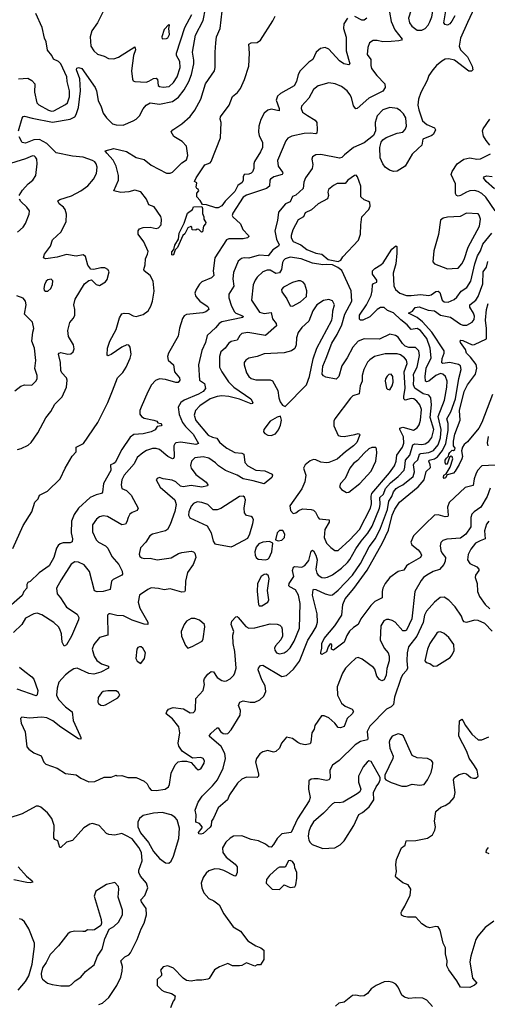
# Model space of a CAD drawing. Extents: x 1468344 to 1613994, y 525695 to 643861.
# Tile 382 of 427: x 1583466 to 1587443, y 592104 to 600481. Entities that reach past the tile are written whole.
import ezdxf

# ---------------------------------------------------------------- set-up
doc = ezdxf.new("R2010")
doc.units = 0

msp = doc.modelspace()

# ---------------------------------------------------------------- linework, layer by layer
at = {"layer": '0CON10XD'}
for points in [[(1586845, 600390.9), (1586885, 600392.1), (1586915, 600406.7), (1586940.5, 600435), (1586955, 600462), (1586970.4, 600505), (1586987.3, 600605), (1586984.3, 600654.3), (1586975, 600676.7), (1586955, 600698.8), (1586905, 600720), (1586875, 600700), (1586855, 600669.2), (1586795.6, 600565), (1586773.6, 600495), (1586780, 600455), (1586800.6, 600425), (1586845, 600390.9)], [(1584218, 600635), (1584127.1, 600455), (1584079.4, 600385), (1584065.6, 600335), (1584071.9, 600255), (1584095.8, 600215), (1584127.8, 600187.8), (1584185, 600172), (1584220.8, 600150.8), (1584265, 600148.5), (1584305, 600161.4), (1584445, 600250), (1584450, 600225), (1584432.7, 600175), (1584415.4, 600045), (1584424.3, 599975.7), (1584432, 599962), (1584446.2, 599956.2), (1584540.6, 599950.6), (1584565, 599957.1), (1584605, 599980.8), (1584625, 599983.5), (1584636.7, 599975), (1584642.4, 599922.4), (1584655, 599912.5), (1584685, 599906.4), (1584736.3, 599913.6), (1584775, 599945.5), (1584805.8, 599995), (1584830.3, 600075), (1584826.5, 600125), (1584798.2, 600175), (1584798.2, 600195), (1584870.8, 600415), (1584930.8, 600525)], [(1587166.2, 600515), (1587142.1, 600467.9), (1587124.3, 600445), (1587105, 600433.9), (1587085, 600440.4), (1587072.9, 600455), (1587101.6, 600625)], [(1586610.9, 600545), (1586625.4, 600465), (1586655.7, 600395.7), (1586718, 600315), (1586712.7, 600307.3), (1586689.3, 600300.7), (1586625, 600296.4), (1586555, 600291.2), (1586505, 600304.4), (1586472.5, 600305), (1586440.8, 600285), (1586425.6, 600245), (1586421.1, 600185), (1586452.9, 600142.9), (1586452.2, 600092.2), (1586458.5, 600065), (1586504.4, 600005), (1586571.9, 599935), (1586572.9, 599905), (1586555, 599871.5), (1586436, 599814), (1586335, 599726.2), (1586325, 599723.8), (1586305, 599746.7), (1586288, 599818), (1586274.5, 599844.5), (1586252, 599875), (1586202.8, 599912.8), (1586147.5, 599935), (1586095, 599942.9), (1586005, 599917.5), (1585965, 599886), (1585925, 599812.5), (1585862.5, 599745), (1585859.2, 599725), (1585870, 599695), (1585914.5, 599664.5), (1585978, 599625), (1585994.2, 599605), (1585997.1, 599542.9), (1585992.5, 599515), (1585985, 599509.4), (1585935, 599516), (1585885, 599511.8), (1585779.4, 599490.6), (1585745.8, 599474.2), (1585729.2, 599450.8), (1585658.3, 599281.7), (1585665, 599235.8), (1585701.4, 599185), (1585704.2, 599175), (1585698, 599165), (1585627.3, 599142.7), (1585598.1, 599125), (1585591.8, 599115), (1585589.2, 599065), (1585565, 599045.7), (1585395, 598987.7), (1585367.7, 598972.3), (1585277.3, 598835), (1585272.8, 598815), (1585278.1, 598805), (1585342.3, 598745), (1585364.4, 598695), (1585411.9, 598645), (1585415.8, 598635), (1585404.5, 598625.5), (1585365, 598615.4), (1585245, 598617.5), (1585225, 598606.9), (1585126.5, 598455), (1585111.1, 598345), (1585117.1, 598305), (1585095.8, 598285), (1585015, 598249.6), (1584995, 598230), (1584966.2, 598185), (1584956.4, 598155), (1584962.5, 598125), (1584996.9, 598085), (1585060, 598045), (1585070, 598035), (1585073.8, 598015), (1585048.8, 597995), (1585023.9, 597986.1), (1584885, 597972.9), (1584865, 597960.5), (1584850.4, 597939.6), (1584824.1, 597855.9), (1584812.1, 597787.9), (1584732.5, 597645), (1584723.1, 597615), (1584728.1, 597585), (1584773.1, 597545), (1584782.7, 597485), (1584810, 597450), (1584824.2, 597435), (1584828.6, 597415), (1584814.4, 597395.6), (1584795, 597394.6), (1584705, 597418.8), (1584655, 597424.7), (1584619.5, 597410.5), (1584586.8, 597373.2), (1584554.3, 597315.7), (1584497.9, 597185), (1584487.8, 597155), (1584488.5, 597125), (1584501.1, 597105), (1584525, 597090), (1584607.5, 597075), (1584632.5, 597065), (1584641.7, 597051.7), (1584666.2, 597045), (1584673.3, 597035), (1584670, 597025), (1584635, 597020), (1584617, 596993), (1584585, 596975.7), (1584515, 596957.5), (1584435, 596952.5), (1584405, 596930.4), (1584333.7, 596825), (1584277.2, 596715), (1584265, 596703.8), (1584238, 596695), (1584241.9, 596645), (1584178.7, 596535), (1584168.6, 596461.4), (1584161.2, 596448.8), (1584115, 596439.4), (1584065, 596416.2), (1583965.4, 596325), (1583928, 596272), (1583906.2, 596215), (1583902.9, 596115), (1583916, 596065), (1583910.5, 596039.5), (1583895, 596030), (1583835, 596031.4), (1583808.7, 596021.3), (1583793, 596007), (1583779.5, 595985), (1583756.4, 595905), (1583715, 595834.2), (1583632.5, 595775), (1583555, 595702.5), (1583535, 595692.5), (1583526.7, 595675), (1583526.2, 595645), (1583500, 595615), (1583487, 595583), (1583325, 595440)], [(1583407.6, 595982.4), (1583495, 596177.1), (1583568.5, 596295), (1583594.3, 596375.7), (1583622, 596405), (1583633.3, 596435), (1583701.5, 596468.5), (1583809.6, 596575), (1583853.4, 596666.6), (1583912.1, 596767.9), (1583945.9, 596804.1), (1583944.7, 596845.3), (1584007.7, 596875), (1584128.9, 597055), (1584215, 597223.1), (1584255.2, 597324.8), (1584297.5, 597435), (1584341.7, 597478.3), (1584371.5, 597525), (1584405, 597600), (1584413.8, 597635), (1584405, 597696.2), (1584392.5, 597712.5), (1584375.5, 597715.5), (1584334.1, 597695.9), (1584245, 597631.2), (1584215, 597622.5), (1584210, 597630), (1584212.8, 597687.2), (1584233.4, 597746.6), (1584285.3, 597844.7), (1584315, 597943.8), (1584335, 597977.1), (1584355, 597982.9), (1584395, 597981.2), (1584430.9, 597960.9), (1584455, 597955.6), (1584515, 597971.8), (1584557.7, 598005), (1584581.3, 598045), (1584595, 598086.2), (1584608.3, 598171.7), (1584600.3, 598255), (1584575.5, 598305), (1584524.5, 598344.5), (1584520.8, 598355), (1584531.4, 598395), (1584534.5, 598445.5), (1584553.8, 598485), (1584557.7, 598507.7), (1584522.4, 598592.4), (1584472.5, 598655), (1584473.3, 598685), (1584485, 598702), (1584515, 598714), (1584575, 598715.7), (1584625, 598704.4), (1584645, 598710), (1584667.5, 598735), (1584672.9, 598785), (1584665.5, 598805.5), (1584608.7, 598888.7), (1584564.5, 598904.5), (1584545.4, 598955), (1584495, 599017.3), (1584445, 599029.5), (1584395, 599015.6), (1584325, 599010), (1584267.5, 599025), (1584305.4, 599114.6), (1584305.6, 599154.4), (1584286.9, 599235), (1584260.8, 599285), (1584206, 599345), (1584193.9, 599366.1), (1584265, 599383.8), (1584375, 599359.4), (1584455, 599309.4), (1584525, 599291.9), (1584583.3, 599243.3), (1584715, 599174.6), (1584745, 599175.5), (1584764.2, 599185), (1584845.7, 599264.3), (1584885, 599290), (1584894.3, 599325), (1584884.3, 599405), (1584848.6, 599445), (1584777.9, 599487.9), (1584754.4, 599525.6), (1584767.2, 599542.8), (1584845, 599594.4), (1584915, 599656.7), (1584955, 599711.4), (1585006.5, 599805), (1585046.1, 599933.9), (1585123.7, 600046.3), (1585129.5, 600075), (1585126.9, 600205), (1585132.9, 600285), (1585139.4, 600335), (1585170, 600405), (1585187.5, 600552.5)], [(1587333.9, 600585), (1587275, 600456), (1587214.6, 600325), (1587204, 600255), (1587215, 600223.3), (1587275, 600164), (1587313.1, 600085), (1587320, 600055), (1587307.3, 600042.7), (1587285, 600044.2), (1587165.2, 600135.2), (1587115, 600149.2), (1587085, 600144.6), (1587055, 600129.2), (1587009.7, 600090.3), (1586980.8, 600055), (1586946.8, 600005), (1586932.5, 599965), (1586878.1, 599861.9), (1586859.1, 599805), (1586853.2, 599755), (1586859.2, 599715), (1586891.7, 599621.7), (1586928, 599588), (1586995, 599560), (1587003.3, 599545), (1586985, 599506.7), (1586971.2, 599495), (1586895.8, 599464.2), (1586885.6, 599414.4), (1586855, 599385.7), (1586802.8, 599337.2), (1586745, 599236), (1586675, 599192.9), (1586645, 599189.4), (1586609.7, 599199.7), (1586575, 599227.5), (1586554.1, 599254.1), (1586532.7, 599305), (1586527.6, 599392.4), (1586540, 599440), (1586555, 599458.8), (1586582.4, 599477.6), (1586675, 599515.4), (1586725.5, 599524.5), (1586745, 599546.2), (1586756.1, 599575), (1586748.8, 599645), (1586729.5, 599679.5), (1586705, 599705.4), (1586675, 599725.3), (1586615, 599734.5), (1586554.7, 599715.3), (1586507.3, 599662.7), (1586490.4, 599605), (1586491.1, 599535), (1586474.5, 599495.5), (1586396.2, 599433.8), (1586304, 599395), (1586229.6, 599330.4), (1586205, 599309.5), (1586185, 599302.1), (1586026.5, 599333.5), (1585985, 599330.8), (1585956.2, 599315), (1585949.2, 599295), (1585959.3, 599249.3), (1585954.5, 599215), (1585895.3, 599134.7), (1585882.7, 599097.3), (1585875.3, 599044.7), (1585815, 598988.9), (1585784.6, 598975.4), (1585765, 598931.9), (1585726.4, 598913.6), (1585666.8, 598843.2), (1585657.4, 598772.6), (1585634.3, 598685), (1585649.6, 598615), (1585672.5, 598565), (1585668, 598555), (1585617.8, 598522.3), (1585578.2, 598471.8), (1585503.5, 598476.5), (1585415, 598452.5), (1585375, 598455.6), (1585350.8, 598449.2), (1585324.6, 598425.4), (1585285, 598330.8), (1585277.1, 598275), (1585286.9, 598215), (1585245.6, 598145), (1585243.1, 598115), (1585266.1, 598045), (1585291.3, 597995), (1585305, 597983.1), (1585356, 597965), (1585365.7, 597955), (1585363.9, 597946.1), (1585185, 597910.4), (1585163.4, 597896.6), (1585131.5, 597858.5), (1585061.4, 597795), (1585047.3, 597735), (1585013.9, 597666.1), (1584985.5, 597544.5), (1584995.5, 597415.5), (1585036.2, 597386.2), (1585045, 597344.4), (1585025, 597317.8), (1584987.7, 597295), (1584865.3, 597244.7), (1584836.9, 597223.1), (1584814.4, 597185), (1584822.4, 597122.4), (1584849.5, 597055), (1584875, 597019.4), (1584939.7, 596955), (1584986, 596875), (1584965, 596867.3), (1584835, 596887.1), (1584795, 596880), (1584785, 596872.5), (1584777.9, 596855), (1584778.2, 596761.8), (1584775, 596748.8), (1584765.6, 596744.4), (1584725, 596766.1), (1584655, 596824), (1584625, 596834.1), (1584595, 596831.6), (1584545.3, 596814.7), (1584513.5, 596796.5), (1584465, 596755.8), (1584438.6, 596701.4), (1584354.4, 596605), (1584335.7, 596565), (1584328.1, 596525), (1584335, 596491.2), (1584375, 596474.3), (1584412.5, 596435), (1584474.5, 596325), (1584465.9, 596304.1), (1584421.5, 596288.5), (1584402.2, 596275), (1584387.1, 596247.1), (1584378, 596208), (1584365, 596190), (1584334.6, 596184.6), (1584211.2, 596255), (1584175, 596260.5), (1584145, 596250.6), (1584118.9, 596231.1), (1584085, 596182.5), (1584084.4, 596125), (1584116.1, 596056.1), (1584135, 596035.6), (1584195, 596005.7), (1584215, 595986), (1584248.8, 595915), (1584309.4, 595845), (1584337.9, 595787.9), (1584340.8, 595765), (1584334, 595755), (1584261.7, 595718.3), (1584247.5, 595705), (1584235, 595633.8), (1584175, 595615.6), (1584125, 595613.5), (1584101.8, 595621.8), (1584059.6, 595785), (1584015, 595842.2), (1583965, 595865.5), (1583935, 595867.8), (1583902.4, 595847.6), (1583816.9, 595715), (1583780, 595645), (1583785, 595596.7), (1583813.6, 595563.6), (1583865, 595484.2), (1583955, 595423.8), (1583969.2, 595395), (1583966, 595375), (1583905, 595236.2), (1583865, 595162.5), (1583845, 595150), (1583827.1, 595185), (1583821.2, 595255), (1583807.9, 595295), (1583795.2, 595315.2), (1583755, 595353.6), (1583655, 595417.5), (1583615, 595430.6), (1583585, 595427.5), (1583515, 595390), (1583484.3, 595335), (1583412.1, 595267.9)], [(1583455, 599979.2), (1583535, 599984.6), (1583570, 599965), (1583595.5, 599935), (1583591.1, 599865), (1583611.5, 599775), (1583627.4, 599757.4), (1583710.6, 599710.6), (1583735, 599703.5), (1583755, 599705.3), (1583855, 599758.9), (1583872.5, 599775), (1583889.6, 599825), (1583889.6, 599875), (1583869.6, 599955), (1583866.2, 599995), (1583814.6, 600105), (1583795, 600125.5), (1583754, 600145), (1583738.6, 600175), (1583701.1, 600221.1), (1583692, 600292), (1583676.5, 600325), (1583656.7, 600415), (1583602.5, 600535)], [(1583455.8, 599535), (1583487, 599643), (1583495, 599656.2), (1583505, 599659.2), (1583572.3, 599642.3), (1583745, 599610), (1583895, 599635.9), (1583935, 599655.5), (1583946.5, 599673.5), (1583964.7, 599735), (1583981.9, 599875), (1583977.8, 599977.8), (1583950, 600055), (1583952.1, 600067.9), (1583964.5, 600075.5), (1583994.7, 600064.7), (1584108.1, 599905), (1584120, 599875), (1584132.7, 599792.7), (1584159.1, 599739.1), (1584176, 599686), (1584205, 599645.6), (1584255.6, 599595.6), (1584285, 599585.8), (1584345, 599584), (1584430.3, 599619.7), (1584456.7, 599635), (1584485, 599663.3), (1584515, 599723.3), (1584540.8, 599755), (1584575, 599774.4), (1584655, 599761.1), (1584765, 599785.4), (1584816.9, 599823.1), (1584864.8, 599885.2), (1584905, 599955.7), (1584927.3, 600015), (1584947.3, 600105), (1584947.9, 600137.9), (1584935.4, 600205.4), (1584959.9, 600350.1), (1585025.2, 600474.8), (1585044.6, 600575)], [(1586255, 600494.4), (1586223.8, 600445), (1586220.4, 600405), (1586241.5, 600331.5), (1586241.5, 600215), (1586273.9, 600106.1), (1586264, 600096), (1586221.2, 600105), (1586185, 600131.1), (1586095, 600230.9), (1586065, 600243.8), (1586025, 600236), (1585988.5, 600205), (1585958.9, 600141.1), (1585925, 600119.1), (1585850.3, 600045), (1585833.5, 600015), (1585819.1, 599955), (1585801, 599919), (1585685, 599851.9), (1585659.2, 599830.8), (1585646.8, 599795), (1585672.5, 599725), (1585673.9, 599706.1), (1585605, 599718.7), (1585575, 599712.4), (1585544.5, 599685.5), (1585517.1, 599632.9), (1585499, 599575), (1585495.6, 599525), (1585502.6, 599495), (1585530.9, 599435), (1585531.1, 599395), (1585515, 599357.5), (1585464, 599275), (1585456, 599255), (1585455.7, 599215), (1585445, 599186.7), (1585435.5, 599174.5), (1585415, 599167.5), (1585375, 599163.3), (1585367.5, 599145), (1585366.9, 599115), (1585356.7, 599095), (1585321.1, 599068.9), (1585295, 599018.1), (1585213, 598937), (1585185, 598897.1), (1585155, 598878.9), (1585135, 598878.9), (1585055, 598906.5), (1585019.7, 598909.7), (1585001.3, 598941.3), (1584971.2, 598975), (1584972.5, 599005), (1584990, 599025), (1584985, 599040), (1584973.6, 599043.6), (1584967.5, 599055), (1584971.7, 599091.7), (1584953.8, 599105), (1584966, 599135), (1585041.5, 599245), (1585085, 599264.3), (1585094, 599275), (1585174.4, 599475), (1585180, 599605), (1585170, 599635), (1585173.8, 599655), (1585248.1, 599755), (1585275, 599826.2), (1585318.5, 599861.5), (1585344.7, 599895.3), (1585377.9, 599972.1), (1585415.6, 600085), (1585420, 600195), (1585415, 600272.5), (1585435, 600284), (1585485, 600285.7), (1585513.8, 600306.2), (1585619.3, 600470.7), (1585639.7, 600510.3)], [(1586417.4, 600492.6), (1586395, 600477.1), (1586375, 600476.9), (1586315, 600509.2)], [(1584678.3, 600318.3), (1584715, 600320), (1584725, 600326.2), (1584738.9, 600355), (1584733.3, 600405), (1584740, 600435), (1584735, 600440), (1584695, 600396.7), (1584674, 600335), (1584678.3, 600318.3)], [(1587463.9, 599413.9), (1587431.9, 599451.9), (1587410.6, 599490.6), (1587402.7, 599535), (1587406.8, 599553.2), (1587465.6, 599635)], [(1583445.7, 596824.3), (1583478.3, 596831.7), (1583538.6, 596861.4), (1583562.9, 596885), (1583620, 596965), (1583688.5, 597095), (1583731.8, 597148.2), (1583765, 597210), (1583827, 597273), (1583864.6, 597355), (1583870, 597415), (1583864.3, 597435), (1583825, 597476), (1583815.6, 597495), (1583811.5, 597565), (1583795.8, 597635), (1583800, 597645), (1583815, 597649.4), (1583875, 597634.5), (1583901.9, 597638.1), (1583920, 597655), (1583928.1, 597681.9), (1583923.1, 597715), (1583881.9, 597785), (1583875.8, 597835.8), (1583891.9, 597905), (1583921.5, 597938.5), (1583934.2, 597965), (1583934.1, 598014.1), (1583926, 598055), (1583936.8, 598103.2), (1584017, 598233), (1584055, 598263.3), (1584075, 598267.5), (1584115, 598226.7), (1584145, 598218.8), (1584195, 598251.2), (1584210.5, 598269.5), (1584226.7, 598335), (1584215.9, 598355.9), (1584190.7, 598370.7), (1584155, 598370), (1584095, 598356.7), (1584069.3, 598359.3), (1584045, 598392.5), (1584025, 598466.7), (1584005, 598480), (1583945, 598470), (1583865, 598482), (1583785, 598460.4), (1583708.6, 598448.6), (1583685, 598446), (1583666.7, 598455), (1583676, 598485), (1583727.1, 598555), (1583745, 598606.7), (1583817.5, 598675), (1583861.9, 598765), (1583864.4, 598825), (1583851.8, 598865), (1583837.3, 598887.3), (1583801.2, 598915), (1583790.5, 598939.5), (1583807.8, 598952.2), (1583905, 598983.5), (1583985, 599025.6), (1584045, 599067.5), (1584094.4, 599125), (1584118.3, 599171.7), (1584125.4, 599225), (1584117.3, 599255), (1584105, 599271.1), (1584085, 599282.7), (1584005, 599312.5), (1583915, 599320.8), (1583775, 599348.8), (1583696.4, 599426.4), (1583635, 599460.6), (1583585, 599459.7), (1583515, 599431.5), (1583486, 599436), (1583460, 599485)], [(1583460.4, 598985), (1583488.8, 599031.2), (1583536.3, 599083.7), (1583577.1, 599115), (1583603.3, 599156.7), (1583615.4, 599255), (1583611.4, 599295), (1583601.3, 599311.3), (1583590.6, 599320.6), (1583575, 599323.1), (1583515, 599298.2), (1583305, 599233.1)], [(1587508.7, 598855), (1587431.2, 598971.2), (1587395, 599003.1), (1587365, 599019.6), (1587335, 599026.8), (1587295, 599024.7), (1587265.6, 599015), (1587215, 598984.6), (1587195, 598980.5), (1587180.8, 598985), (1587173.1, 599003.1), (1587172.3, 599085), (1587136.7, 599165), (1587145, 599189.5), (1587185.5, 599255), (1587244.2, 599295), (1587294.6, 599304.6), (1587353.6, 599293.6), (1587385, 599297.8), (1587469.3, 599340.7)], [(1586175, 598424.4), (1586196.2, 598433.8), (1586215.4, 598464.6), (1586348, 598605), (1586364.2, 598655), (1586365.8, 598735.8), (1586376, 598805), (1586434.1, 598865.9), (1586446.4, 598893.6), (1586443.3, 598925), (1586432.5, 598935), (1586395, 598948.8), (1586368, 598975), (1586365.8, 599065), (1586338.8, 599145), (1586327.3, 599157.3), (1586313.8, 599155), (1586257.5, 599115), (1586235, 599087.5), (1586165, 599086.7), (1586135, 599071.2), (1586091.2, 599035), (1586087.5, 599015), (1586093.1, 598985), (1586082.7, 598957.3), (1586005, 598913.8), (1585946.8, 598863.2), (1585895, 598837.5), (1585880, 598805), (1585835, 598778.9), (1585788, 598692), (1585774.7, 598645.3), (1585775.3, 598625.3), (1585792.5, 598592.5), (1585855.5, 598565), (1585906.7, 598526.7), (1585985, 598493.6), (1586035, 598486), (1586089.5, 598439.5), (1586175, 598424.4)], [(1587505, 599041.6), (1587434.6, 599105), (1587410.8, 599135), (1587416, 599145), (1587435, 599152.7), (1587485, 599146.6)], [(1583447, 598673), (1583495, 598716), (1583515, 598746.2), (1583545.8, 598825), (1583550, 598855), (1583527.5, 598885), (1583474.5, 598935), (1583463.6, 598955)], [(1584765, 598476.2), (1584760.3, 598480.3), (1584760.5, 598505), (1584777.5, 598525), (1584785, 598563.8), (1584816.7, 598615), (1584823.3, 598665), (1584865, 598751.2), (1584892.5, 598835), (1584936.7, 598865), (1584945, 598887.5), (1585015, 598892.5), (1585021.8, 598875), (1585020.7, 598830.7), (1585032.5, 598805), (1585033, 598783), (1585047.5, 598755), (1585047, 598743), (1585030, 598725), (1585020, 598675), (1585013, 598673), (1584990, 598695), (1584975, 598700), (1584965, 598690), (1584933, 598693), (1584930, 598715), (1584921.7, 598721.7), (1584895, 598710), (1584870.5, 598659.5), (1584852.5, 598645), (1584806.5, 598543.5), (1584788, 598522), (1584775, 598480.8), (1584765, 598476.2)], [(1587105, 598361.9), (1587145, 598364.3), (1587195, 598368), (1587225, 598404.2), (1587245, 598440.8), (1587280, 598545), (1587376.8, 598725), (1587384.6, 598785), (1587375, 598818.8), (1587365, 598829.2), (1587266, 598834), (1587212.5, 598807.5), (1587105, 598800.6), (1587067.5, 598792.5), (1587045.8, 598774.2), (1587027.3, 598652.7), (1586988.6, 598515), (1586980.7, 598420.7), (1586992.5, 598405), (1587105, 598361.9)], [(1585952.4, 595257.6), (1585988.4, 595315), (1585997.8, 595355), (1585994.7, 595425), (1585956.4, 595585), (1585960.5, 595629.5), (1585965, 595635.6), (1585985, 595634.4), (1586065, 595595.3), (1586105, 595583.9), (1586125, 595587.1), (1586175, 595627.9), (1586295, 595753.9), (1586365, 595853.8), (1586437.5, 595995), (1586492.5, 596067.5), (1586534.1, 596155), (1586593, 596315), (1586605.6, 596385), (1586631.1, 596425), (1586645, 596464), (1586667.2, 596492.8), (1586685, 596505.2), (1586725, 596524.1), (1586811.4, 596595), (1586824.8, 596635), (1586815.2, 596695), (1586821.4, 596708.6), (1586850.8, 596735), (1586865.2, 596784.8), (1586878.5, 596791.5), (1586945, 596798.9), (1586985, 596816.2), (1587023.8, 596865), (1587044.4, 596924.4), (1587050.9, 596995), (1587023.7, 597105), (1587077.5, 597245), (1587099.2, 597355), (1587101.4, 597405), (1587087.3, 597445), (1587064.2, 597464.2), (1587045, 597470), (1587005, 597453.9), (1586945, 597406.2), (1586925, 597400), (1586917, 597407), (1586914.3, 597445), (1586923.5, 597516.5), (1586964.7, 597605), (1586957.8, 597685), (1586928.5, 597768.5), (1586875, 597835.3), (1586845, 597853.4), (1586795, 597846.2), (1586762, 597885), (1586706.1, 597926.1), (1586645, 597985.8), (1586595, 598006.9), (1586565, 598031.8), (1586535, 598031.8), (1586504.8, 598015.2), (1586445, 597952), (1586385, 597925.8), (1586365, 597923.8), (1586355, 597932.5), (1586355, 597966.2), (1586416.4, 598055), (1586455.7, 598134.3), (1586464.7, 598175), (1586465.6, 598225), (1586475, 598237.1), (1586502.5, 598247.5), (1586501.9, 598265), (1586465.8, 598315), (1586466, 598345), (1586486, 598365), (1586538, 598395), (1586557.2, 598412.8), (1586631.2, 598528.8), (1586665, 598557.5), (1586672.5, 598552.5), (1586674, 598495), (1586663.5, 598405), (1586642.3, 598325), (1586648.1, 598218.1), (1586661.5, 598185), (1586699.5, 598155), (1586755, 598135.8), (1586795.7, 598134.3), (1586875, 598144.2), (1586945, 598135.4), (1586965, 598140.4), (1587005, 598167.5), (1587025, 598170.6), (1587038.8, 598158.8), (1587059.5, 598095), (1587075, 598081.2), (1587111.4, 598078.6), (1587159.8, 598100.2), (1587185, 598120), (1587219.5, 598170.5), (1587268.7, 598201.3), (1587302.2, 598255), (1587336.2, 598405), (1587358.2, 598471.8), (1587385.3, 598515), (1587405, 598571.1), (1587481.6, 598665)], [(1584625, 593922.5), (1584702.5, 593935), (1584731.2, 593955), (1584740.8, 593975), (1584755, 594070), (1584788.9, 594141.1), (1584813.6, 594166.4), (1584844.1, 594174.1), (1584883.6, 594173.6), (1584925, 594162.5), (1584963.3, 594115), (1584985, 594100), (1585005, 594107.5), (1585033.8, 594155), (1585036.2, 594175), (1585025, 594196.2), (1585005, 594204), (1584935, 594197.5), (1584848.9, 594258.9), (1584820.3, 594300.3), (1584813.1, 594325), (1584828.9, 594415), (1584819.5, 594465), (1584765, 594534.3), (1584712.5, 594575), (1584715.7, 594595), (1584732.5, 594615), (1584771.3, 594628.7), (1584858, 594618), (1584915, 594582.9), (1584945, 594588), (1584955, 594596.7), (1584960, 594615), (1584962.5, 594705), (1585024.7, 594775.3), (1585036.4, 594825), (1585030.6, 594855), (1585038.1, 594875), (1585065, 594912.9), (1585093.3, 594935), (1585115, 594932), (1585146, 594885), (1585185, 594858), (1585205, 594852.5), (1585225, 594855.8), (1585255.4, 594874.6), (1585285.6, 594904.4), (1585295.6, 594924.4), (1585306.9, 594965), (1585295.4, 595105), (1585281.6, 595175), (1585277.1, 595245), (1585286.2, 595275), (1585263.9, 595336.1), (1585270, 595365), (1585305, 595400.8), (1585315, 595402.5), (1585325, 595395.7), (1585388, 595318), (1585415, 595303.9), (1585465, 595308), (1585595, 595340.9), (1585655, 595337.3), (1585678.9, 595328.9), (1585691.9, 595315), (1585697.8, 595295), (1585699.5, 595235), (1585685.4, 595204.6), (1585640.8, 595155), (1585632.9, 595135), (1585635.8, 595115.8), (1585651.2, 595095), (1585675, 595085.8), (1585715, 595094.4), (1585739.5, 595110.5), (1585765, 595135.7), (1585801.2, 595195), (1585845.4, 595305.4), (1585851.8, 595515), (1585837.5, 595585), (1585810.4, 595630.4), (1585764.6, 595654.6), (1585755.8, 595665.8), (1585757.5, 595685), (1585796.8, 595743.2), (1585787.1, 595795), (1585795, 595824), (1585805, 595828.2), (1585865, 595823.2), (1585891.5, 595838.5), (1585925, 595880.8), (1585945, 595958.8), (1585955, 595966.9), (1585965, 595960.8), (1585984.5, 595925), (1585994.7, 595885), (1585983.2, 595805), (1585992.4, 595772.4), (1586005, 595754.4), (1586035, 595736.4), (1586055, 595732.3), (1586085, 595737.5), (1586125, 595758.8), (1586202.5, 595815), (1586255, 595863.8), (1586275, 595887.8), (1586325, 595980), (1586369.3, 596045), (1586428.1, 596111.9), (1586465, 596170.9), (1586526.3, 596325), (1586531.7, 596355), (1586529.8, 596415), (1586559, 596445), (1586577.7, 596492.3), (1586618.2, 596541.8), (1586684.1, 596595.9), (1586735, 596649.1), (1586742.8, 596675), (1586746.2, 596733.9), (1586785.2, 596775), (1586810.9, 596865), (1586826.2, 596873.8), (1586885, 596867.8), (1586915, 596872.4), (1586946.8, 596893.2), (1586970.8, 596925), (1586988.2, 596995), (1586956.5, 597096.5), (1586967.6, 597205), (1586963.4, 597263.4), (1586946.6, 597286.6), (1586898.1, 597298.1), (1586826.7, 597346.7), (1586815.6, 597375), (1586818.9, 597425), (1586814.2, 597465), (1586846.7, 597525), (1586866.3, 597625), (1586859.6, 597665), (1586832.5, 597692.5), (1586775, 597692.6), (1586743.8, 597703.8), (1586722.2, 597725), (1586685, 597780), (1586661.2, 597795), (1586615, 597804.5), (1586525, 597761.8), (1586395, 597764.6), (1586345, 597746.4), (1586299.2, 597695), (1586251.3, 597605), (1586204.6, 597535), (1586181.4, 597445), (1586158.2, 597421.8), (1586069.9, 597439.9), (1586050, 597450), (1586037.2, 597465), (1586045, 597532), (1586071.8, 597601.8), (1586121.9, 597728.1), (1586167.1, 597802.9), (1586205.8, 597884.2), (1586230.3, 597975), (1586291.3, 598085), (1586284.6, 598174.6), (1586206.3, 598346.4), (1586172.6, 598372.6), (1586125, 598394.4), (1586075, 598399.2), (1586044.2, 598394.2), (1585955, 598410.5), (1585860.8, 598445), (1585765, 598460.6), (1585725, 598447.5), (1585708.3, 598431.7), (1585700.5, 598415), (1585693.5, 598355), (1585675, 598326), (1585645, 598322.5), (1585595, 598349.1), (1585569.2, 598350.8), (1585534.4, 598335), (1585485, 598290), (1585467.9, 598265), (1585452.3, 598225), (1585438.5, 598095), (1585505, 597991.5), (1585545, 597981.1), (1585605, 597990), (1585615.9, 597935.9), (1585647.5, 597895), (1585650, 597875), (1585555, 597793.3), (1585405, 597819.3), (1585355, 597810.9), (1585337.8, 597795), (1585315, 597754.5), (1585265, 597743.6), (1585242.6, 597727.4), (1585213.2, 597686.8), (1585176.4, 597655), (1585165.3, 597615), (1585165.4, 597525.4), (1585184.1, 597484.1), (1585240.6, 597400.6), (1585287.5, 597355), (1585432, 597255), (1585448.8, 597225), (1585442.5, 597215), (1585433.2, 597213.2), (1585333.9, 597253.9), (1585245, 597274.8), (1585185, 597281.1), (1585145, 597276.4), (1585085, 597254.7), (1584996.5, 597195), (1584961.5, 597155), (1584948.2, 597115), (1584965, 597070.6), (1585068.2, 596945), (1585105, 596928.4), (1585141.4, 596921.4), (1585165, 596886.5), (1585186.6, 596866.6), (1585226.9, 596836.9), (1585295, 596800), (1585355, 596792.2), (1585370.8, 596785), (1585381.1, 596715), (1585405, 596684.5), (1585475, 596649.1), (1585552, 596642), (1585612.5, 596615), (1585616.7, 596605), (1585608.8, 596585), (1585545, 596531.2), (1585451.2, 596558.8), (1585365, 596574.1), (1585315, 596604.5), (1585216, 596645), (1585156, 596685), (1585131.3, 596711.3), (1585075, 596750.9), (1585025, 596761.3), (1584956, 596754), (1584926, 596724), (1584917.8, 596687.8), (1584923.1, 596665), (1584965, 596612.1), (1585052, 596545), (1585066.7, 596525), (1585062.5, 596515), (1585015.9, 596504.1), (1584925, 596517.9), (1584855, 596506.2), (1584833, 596513), (1584795, 596548.5), (1584763.7, 596563.7), (1584685.7, 596575.7), (1584655, 596586.2), (1584635, 596577.5), (1584627.5, 596565), (1584659.5, 596505), (1584785.3, 596395), (1584795.3, 596355), (1584784.1, 596295.9), (1584745, 596185.8), (1584723.5, 596145), (1584705, 596131.1), (1584595.4, 596104.6), (1584571.2, 596088.8), (1584538.1, 596035), (1584493, 595987), (1584481.4, 595935), (1584486, 595915), (1584505, 595901.4), (1584525, 595896.9), (1584575, 595899.6), (1584635, 595884.5), (1584755, 595902.5), (1584815, 595938.6), (1584845, 595949.4), (1584925, 595960), (1584945, 595953.8), (1584955, 595942.5), (1584964, 595905), (1584940.6, 595845), (1584891.7, 595778.3), (1584874.5, 595705), (1584874.4, 595625), (1584866.1, 595613.9), (1584845, 595610.4), (1584745, 595640), (1584695, 595629.6), (1584645, 595641.8), (1584585, 595646.7), (1584555, 595632.7), (1584485.8, 595585), (1584474.5, 595525), (1584488.8, 595475), (1584554.3, 595355), (1584555.7, 595334.3), (1584525, 595338.5), (1584423.1, 595373.1), (1584349.7, 595409.7), (1584291.8, 595411.8), (1584233.9, 595426.1), (1584224.1, 595425.9), (1584213.3, 595415), (1584215.6, 595245), (1584145, 595224.2), (1584095, 595166.2), (1584083.1, 595125), (1584100, 595065), (1584120.5, 595030.5), (1584161.1, 595001.1), (1584220.5, 594980.5), (1584220, 594965), (1584155, 594928.8), (1584095, 594913.8), (1584055, 594919.2), (1583955, 594963.3), (1583925, 594958.9), (1583895, 594938.9), (1583855, 594906.9), (1583799.4, 594845), (1583784.5, 594795), (1583780, 594735), (1583796.9, 594696.9), (1583855.6, 594635), (1583911.2, 594591.2), (1583919.1, 594519.1), (1583978, 594395), (1583986.2, 594375), (1583985, 594360), (1583965, 594364), (1583815, 594462.5), (1583746.3, 594516.3), (1583695, 594540.9), (1583655, 594547.9), (1583545, 594537.5), (1583485, 594546.7), (1583473, 594537), (1583478.8, 594495), (1583512.8, 594422.8), (1583526.9, 594295), (1583542.5, 594275), (1583585, 594244.2), (1583646.9, 594216.9), (1583670, 594165), (1583687.5, 594147.5), (1583783.6, 594113.6), (1583855, 594069.2), (1583945, 594055.8), (1583985, 594028), (1584055, 593996.7), (1584105, 594000), (1584183.6, 594036.4), (1584245, 594037.5), (1584285, 594052.5), (1584295, 594047.5), (1584335, 594050), (1584384.1, 594034.1), (1584455, 594033.3), (1584525, 594002.5), (1584549.2, 593979.2), (1584566.2, 593945), (1584585, 593926), (1584625, 593922.5)], [(1587567.1, 596695), (1587395, 596686.5), (1587360.5, 596645), (1587344.7, 596615.3), (1587330.4, 596575), (1587322.4, 596517.6), (1587255, 596501.8), (1587118, 596372), (1587104.6, 596335), (1587110, 596265), (1587106.2, 596253.8), (1587085, 596251.5), (1587025, 596269.3), (1586995, 596265.9), (1586911.5, 596185), (1586815, 596088.5), (1586793.1, 596035), (1586802.3, 596012.3), (1586855, 595970.5), (1586874.4, 595945), (1586882, 595925), (1586874, 595905), (1586775, 595850), (1586756.3, 595833.7), (1586732.2, 595797.8), (1586685, 595785.4), (1586614.4, 595735.6), (1586575, 595684.5), (1586553.5, 595645), (1586547.3, 595615), (1586547.8, 595562.2), (1586485, 595532.1), (1586451.7, 595498.3), (1586368.5, 595385), (1586343.9, 595336.1), (1586305, 595310.6), (1586271.9, 595278.1), (1586248.2, 595241.8), (1586225, 595184), (1586135, 595117.5), (1586117.5, 595125), (1586121.7, 595161.7), (1586118.3, 595168.3), (1586105, 595170), (1586088, 595145), (1586075.8, 595104.2), (1586035, 595081.2), (1586026.4, 595086.4), (1586026.2, 595096.2), (1586035.7, 595135), (1586035.7, 595175), (1586056.2, 595215), (1586145.8, 595324.2), (1586205.8, 595415), (1586214.4, 595505), (1586234.6, 595555), (1586309, 595641), (1586421.6, 595798.4), (1586550.5, 596029.5), (1586602.6, 596137.4), (1586632.3, 596265), (1586655, 596316.1), (1586695.4, 596375), (1586854.6, 596505.4), (1586905.2, 596564.8), (1586922.9, 596637.1), (1586958.8, 596671.2), (1586958.3, 596695), (1586944.2, 596725), (1586947.6, 596732.4), (1586995, 596744.1), (1587019.5, 596760.5), (1587061.5, 596815), (1587088.8, 596875), (1587109.1, 596985), (1587109.6, 597045), (1587098.3, 597085), (1587133.6, 597145), (1587172.5, 597255), (1587202, 597428), (1587221.8, 597505), (1587215.3, 597535.3), (1587198, 597548), (1587125, 597563.8), (1587065, 597557.2), (1587055, 597561.9), (1587060.3, 597599.7), (1587076.7, 597645), (1587074.7, 597665), (1586972, 597822), (1586891.7, 597911.7), (1586845, 597947.3), (1586773.3, 597985), (1586807.7, 598002.3), (1586828.6, 598031.4), (1586862.5, 598037.5), (1586938.5, 598008.5), (1586995, 598004.6), (1587045, 597967.7), (1587129.9, 597949.9), (1587215, 597889.6), (1587235, 597881.5), (1587268, 597882), (1587313.5, 597906.5), (1587329.8, 597930.2), (1587335, 597957.5), (1587326.7, 597985), (1587295.4, 598035), (1587294.6, 598055), (1587344.6, 598095), (1587365, 598126.9), (1587404.2, 598235), (1587408.6, 598335), (1587435.8, 598374.2), (1587448, 598425)], [(1583685, 598170.8), (1583705, 598171.4), (1583730, 598195), (1583745, 598227.5), (1583747.9, 598257.9), (1583734.2, 598274.2), (1583703.6, 598266.4), (1583690.8, 598255), (1583675.6, 598225), (1583670.6, 598195), (1583675, 598178.8), (1583685, 598170.8)], [(1585785, 598044.2), (1585855, 598081.1), (1585904, 598125), (1585907.5, 598175), (1585892.2, 598232.2), (1585878, 598248), (1585855, 598258.1), (1585835, 598260.6), (1585785, 598246.4), (1585710.8, 598205), (1585692.5, 598185), (1585694.4, 598165), (1585737.8, 598105), (1585765, 598047.5), (1585785, 598044.2)], [(1583425, 597324.6), (1583475, 597363.3), (1583505, 597375.6), (1583568.3, 597371.7), (1583603.3, 597405), (1583613.8, 597425), (1583614, 597455), (1583594.5, 597514.5), (1583601.5, 597581.5), (1583591.1, 597685), (1583568.9, 597745), (1583576.2, 597823.8), (1583586.2, 597855), (1583575, 597907.5), (1583507.5, 597975), (1583521.4, 598055), (1583515.4, 598085.4), (1583495, 598112.5), (1583442.6, 598132.6)], [(1585725, 597190), (1585905.3, 597374.7), (1585930.7, 597445), (1585962.5, 597595), (1585993.4, 597685), (1586119.3, 597925), (1586127.5, 597957.5), (1586128.8, 598005), (1586141.9, 598055), (1586125, 598088.8), (1586095, 598100.8), (1586048.9, 598091.1), (1585993.3, 598055), (1585960, 598005), (1585924.7, 597915.3), (1585865, 597862.5), (1585835, 597820), (1585819.5, 597775), (1585816.1, 597713.9), (1585805.9, 597684.1), (1585777.6, 597662.4), (1585715, 597647.5), (1585545, 597639.5), (1585485, 597616.9), (1585415, 597602.2), (1585388, 597585), (1585376, 597565), (1585374.1, 597545.9), (1585395, 597476.2), (1585415, 597446.2), (1585435, 597429.2), (1585475, 597417.8), (1585595, 597417.9), (1585615, 597409.4), (1585660.5, 597325), (1585668.9, 597265), (1585680.7, 597230.7), (1585700.3, 597200.3), (1585725, 597190)], [(1587487.5, 597292.5), (1587395.9, 597055), (1587370, 597005), (1587275, 596888.6), (1587245, 596867.1), (1587231.1, 596845), (1587223, 596813), (1587230.8, 596765), (1587225.9, 596745.9), (1587205, 596696.2), (1587170.5, 596639.5), (1587155, 596622.5), (1587101.2, 596608.8), (1587086, 596584), (1587075, 596577.5), (1587070, 596585), (1587073.1, 596605), (1587092.3, 596617.7), (1587126.2, 596673.8), (1587150, 596745), (1587145, 596763.3), (1587135, 596766.7), (1587120, 596760), (1587101.2, 596698.8), (1587095, 596698), (1587085, 596711.2), (1587085, 596733.3), (1587095, 596751.4), (1587113.8, 596766.2), (1587114.6, 596785), (1587125, 596799.2), (1587145, 596817.5), (1587155, 596816.7), (1587165.8, 596825), (1587168.6, 596835), (1587154.5, 596855.5), (1587154.8, 596894.8), (1587166.9, 596955), (1587212.7, 597075), (1587207.6, 597155), (1587245, 597316.9), (1587274.9, 597375.1), (1587343.8, 597466.2), (1587354.7, 597515), (1587348.3, 597548.3), (1587300.8, 597610.8), (1587266.2, 597645), (1587258.8, 597675), (1587214.2, 597735), (1587212, 597748), (1587216.4, 597753.6), (1587235, 597752.5), (1587315, 597714.4), (1587335, 597717.9), (1587435.4, 597765), (1587436.7, 597855), (1587427, 597925), (1587434.7, 598015), (1587451.1, 598065)], [(1586175, 595964.4), (1586275, 596055.4), (1586355.8, 596145), (1586450.7, 596325), (1586456.8, 596363.2), (1586453.8, 596426.2), (1586459.6, 596450.4), (1586611.2, 596625), (1586653.5, 596685), (1586668.4, 596725), (1586674.7, 596775), (1586722.5, 596845), (1586732.8, 596877.2), (1586731.3, 596931.3), (1586698.8, 596995), (1586699.5, 597005), (1586725, 597013.9), (1586815, 596989.2), (1586845, 597009.1), (1586863.3, 597035), (1586875.3, 597075), (1586882.5, 597165), (1586867.7, 597205), (1586844.6, 597235), (1586819.2, 597255), (1586795, 597257.5), (1586745, 597242.7), (1586733.4, 597255), (1586731.7, 597275), (1586745.6, 597345), (1586734.8, 597485.2), (1586761.1, 597555), (1586755, 597584.2), (1586739.6, 597605), (1586705, 597630.5), (1586675, 597639.2), (1586575, 597637.9), (1586484, 597616), (1586442.8, 597587.2), (1586424, 597566), (1586392.5, 597505), (1586378.5, 597455), (1586378.8, 597405), (1586360.9, 597365), (1586351.7, 597298.3), (1586300, 597280), (1586278.5, 597261.5), (1586146.4, 597085), (1586137.9, 597065), (1586137.9, 597025), (1586175, 596944.5), (1586195, 596936.4), (1586225, 596935.4), (1586315, 596953.3), (1586345, 596959.2), (1586355, 596956), (1586357.9, 596947.9), (1586333.6, 596885), (1586305, 596854.6), (1586235.5, 596804.5), (1586165, 596742.3), (1586095, 596714.5), (1586075, 596712.2), (1586027.3, 596717.3), (1585985, 596737.1), (1585965, 596740), (1585935, 596729.2), (1585894, 596695), (1585880, 596665), (1585900, 596605), (1585891.4, 596548.6), (1585865, 596488.8), (1585764.1, 596344.1), (1585768, 596305), (1585791.2, 596281.2), (1585815, 596284.2), (1585840, 596305), (1585870.9, 596319.1), (1585945, 596314.4), (1585965, 596307.1), (1585981.3, 596291.3), (1586002.9, 596245), (1586013.8, 596235), (1586096.7, 596225), (1586098.1, 596205), (1586061.5, 596145), (1586055.5, 596075), (1586075, 596027.1), (1586110.7, 595990.7), (1586146.7, 595965), (1586175, 595964.4)], [(1586615, 597333.3), (1586635, 597366.7), (1586642.7, 597397.3), (1586638.1, 597445), (1586625, 597465.8), (1586605, 597461.2), (1586592.1, 597447.9), (1586576, 597425), (1586573.2, 597406.8), (1586585, 597347.5), (1586595, 597336.7), (1586615, 597333.3)], [(1585605, 596944.2), (1585641.7, 596958.3), (1585667.9, 596992.1), (1585685, 597032.5), (1585693.8, 597075), (1585685, 597107.5), (1585655, 597098.8), (1585596, 597065), (1585542, 596995), (1585538.8, 596975), (1585550.9, 596960.9), (1585575, 596947.5), (1585605, 596944.2)], [(1587449.3, 596935), (1587441.4, 596881.4), (1587446.2, 596856.2)], [(1586245, 596458), (1586265, 596460.8), (1586359.4, 596535), (1586455, 596641.2), (1586495.6, 596725), (1586504.3, 596795), (1586501.2, 596831.2), (1586495, 596840), (1586462, 596842), (1586435, 596830), (1586395, 596794.2), (1586339.8, 596730.2), (1586304.7, 596705.3), (1586274.4, 596665), (1586235, 596576.7), (1586193.3, 596535), (1586187, 596507), (1586203.3, 596485), (1586245, 596458)], [(1585265, 595996), (1585285, 596004.3), (1585405, 596071.2), (1585422.4, 596107.6), (1585449.5, 596195), (1585453.1, 596225), (1585447.1, 596247.1), (1585435, 596255.6), (1585395, 596263.1), (1585379.1, 596285), (1585374.7, 596325), (1585385.5, 596395.5), (1585377.9, 596417.9), (1585365, 596426.7), (1585335, 596424.3), (1585177, 596323), (1585145, 596310.9), (1585111.9, 596311.9), (1585066.4, 596356.4), (1585015, 596374.4), (1584975, 596377.8), (1584944.2, 596365), (1584925, 596342), (1584904.6, 596295), (1584901.4, 596265), (1584912.4, 596242.4), (1585060.8, 596175), (1585093.8, 596115), (1585110.6, 596045), (1585125, 596022.9), (1585265, 595996)], [(1587466.1, 596495), (1587440.7, 596425), (1587387.6, 596332.4), (1587330, 596295), (1587312.2, 596275), (1587302.9, 596245), (1587301.8, 596165), (1587260.8, 596105), (1587215, 596070), (1587098.8, 596061.2), (1587065, 596050), (1587047.9, 596032.1), (1587041.4, 596005), (1587046.7, 595965), (1587055.6, 595945), (1587088.1, 595905), (1587085.6, 595875), (1587072.9, 595847.1), (1587035.8, 595804.2), (1586982.6, 595787.4), (1586928, 595755), (1586900, 595735), (1586881.5, 595708.5), (1586825.5, 595615), (1586799.7, 595385), (1586755, 595288.5), (1586745, 595280.9), (1586725, 595282.2), (1586660, 595355), (1586635, 595369.5), (1586605, 595376.7), (1586585, 595376.9), (1586563.6, 595366.4), (1586538.5, 595325), (1586532.5, 595205), (1586565.5, 595135), (1586599.1, 595095), (1586608.2, 595065), (1586608.1, 595025), (1586589.7, 594960.3), (1586583.3, 594905), (1586565.6, 594864.4), (1586545, 594856.2), (1586525, 594868.8), (1586504.3, 594895), (1586486.4, 594955), (1586475, 594970.6), (1586379.4, 595039.4), (1586345, 595054.2), (1586325, 595050), (1586276.9, 595005), (1586237, 594963), (1586211.7, 594921.7), (1586167.1, 594805), (1586167.8, 594735), (1586201.4, 594665), (1586235, 594640.6), (1586293.3, 594615), (1586303.8, 594595), (1586294.3, 594575.7), (1586252, 594535), (1586225, 594466.7), (1586195, 594456), (1586175, 594460), (1586145.4, 594495.4), (1586095, 594540), (1586055, 594558.6), (1586033, 594557), (1585976.7, 594475), (1585970, 594445), (1585951.2, 594415), (1585942.5, 594335), (1585935, 594321.2), (1585895, 594312.5), (1585855, 594319.4), (1585830.2, 594330.2), (1585786.7, 594366.7), (1585735, 594377.8), (1585693.6, 594325), (1585676.3, 594283.7), (1585645, 594254.2), (1585625, 594249.4), (1585575, 594262.9), (1585535, 594253.1), (1585508.6, 594235), (1585479.5, 594195), (1585470.5, 594165), (1585496, 594065), (1585496.7, 594045), (1585485, 594033.3), (1585395, 594035.8), (1585355, 594018.6), (1585318.1, 593985), (1585249.2, 593885), (1585232.5, 593845), (1585154.4, 593775.6), (1585115, 593687.5), (1585096.4, 593663.6), (1585093.3, 593625), (1585085, 593612.5), (1585025, 593557.5), (1585005, 593552), (1584990, 593555), (1584987.5, 593565), (1585017.5, 593605), (1585017.5, 593615), (1584995, 593642.5), (1584963, 593653), (1584966, 593715), (1584956.7, 593755), (1584960, 593765), (1584984.3, 593825), (1585016.9, 593875), (1585106.8, 593963.2), (1585147, 594013), (1585197.3, 594112.7), (1585216.2, 594195), (1585209.1, 594239.1), (1585177.9, 594297.9), (1585076.7, 594385), (1585092.2, 594407.8), (1585145, 594456.7), (1585155, 594456.7), (1585174.5, 594424.5), (1585195, 594408.1), (1585215, 594404.5), (1585235, 594408.9), (1585265, 594440.6), (1585339.5, 594565), (1585344.4, 594604.4), (1585327.1, 594645), (1585338, 594675), (1585365, 594685.6), (1585425, 594673.3), (1585465, 594674.6), (1585508.6, 594695), (1585542.2, 594725), (1585558.8, 594765), (1585553.2, 594815), (1585524.8, 594864.8), (1585495, 594950), (1585497.5, 594965), (1585514.3, 594985.7), (1585535, 594988.8), (1585695, 594892.5), (1585735, 594901.2), (1585795, 594954.6), (1585845, 595023.5), (1585917.5, 595202.5), (1585952.4, 595257.6)], [(1587455, 596214.4), (1587435, 596189.2), (1587418.1, 596131.9), (1587425.4, 596065), (1587382.2, 596047.8), (1587343.4, 596026.6), (1587302.7, 595975), (1587279.1, 595930.9), (1587274.7, 595885), (1587294.5, 595855), (1587353.1, 595825), (1587371.1, 595805), (1587371.1, 595795), (1587343.8, 595755), (1587340.9, 595735), (1587355.4, 595685), (1587358.5, 595615), (1587377.9, 595575), (1587425, 595506.7), (1587465, 595468.5)], [(1585665, 596046.7), (1585695, 596054), (1585718.8, 596075), (1585721.2, 596105), (1585705, 596133.8), (1585675, 596134), (1585656, 596115), (1585640, 596055), (1585665, 596046.7)], [(1585555, 595886.2), (1585575, 595890), (1585588.3, 595901.7), (1585609.2, 595955), (1585617.5, 596027.5), (1585590.7, 596040.7), (1585533, 596037), (1585499.5, 596020.5), (1585477.9, 595992.1), (1585466.8, 595953.2), (1585467.8, 595925), (1585477.1, 595905), (1585495, 595891.9), (1585555, 595886.2)], [(1585503.8, 595493.8), (1585525, 595494), (1585575, 595524.2), (1585585.6, 595545), (1585574.4, 595625), (1585588, 595725), (1585580.7, 595750.7), (1585565, 595763.3), (1585545, 595761.2), (1585518.8, 595745), (1585486.9, 595685), (1585484.3, 595615.7), (1585496.7, 595505), (1585503.8, 595493.8)], [(1587485, 595277.5), (1587422.6, 595342.6), (1587365, 595370), (1587335, 595371.1), (1587265, 595352.9), (1587246.8, 595356.8), (1587233.7, 595373.7), (1587222.5, 595405), (1587169.4, 595485), (1587115, 595541.9), (1587075, 595566.9), (1587041.2, 595565), (1586994.4, 595525), (1586925, 595450), (1586909.2, 595415), (1586898.5, 595351.5), (1586844.7, 595235), (1586772.3, 595145), (1586760.4, 595095), (1586757.8, 595025), (1586764, 594965), (1586754.8, 594945.2), (1586722.1, 594907.9), (1586706.1, 594875), (1586653.4, 594716.6), (1586646.2, 594653.8), (1586625.8, 594635), (1586584.5, 594615), (1586445, 594470), (1586421.4, 594425), (1586427.8, 594365), (1586422.5, 594355), (1586365, 594340.3), (1586319.2, 594310.8), (1586181.5, 594178.5), (1586125, 594138.9), (1586102.7, 594095), (1586105.4, 594034.6), (1586096.7, 594013.3), (1586075, 594009.5), (1586005, 594023.8), (1585967, 594023), (1585945, 594020), (1585925, 594006.7), (1585920.9, 593935), (1585937.5, 593865), (1585928.9, 593835), (1585827.6, 593682.4), (1585775, 593566), (1585695, 593554.3), (1585655.3, 593514.7), (1585625, 593462.5), (1585605, 593440.8), (1585585, 593443.8), (1585556.9, 593466.9), (1585495.5, 593495.5), (1585435, 593507.5), (1585355, 593536.9), (1585285, 593535.7), (1585255, 593518.9), (1585218.9, 593485), (1585189.4, 593435), (1585194.3, 593395), (1585223.1, 593355), (1585297, 593297), (1585314.4, 593274.4), (1585315.5, 593224.5), (1585305, 593196.7), (1585295.9, 593194.1), (1585202.9, 593242.9), (1585165, 593255.3), (1585125, 593257.5), (1585075, 593240), (1585050.4, 593219.6), (1585025, 593184), (1585010.5, 593135), (1585014.5, 593095), (1585031.9, 593051.9), (1585072.9, 593005), (1585118, 592985), (1585161.2, 592951.2), (1585200.6, 592875), (1585282.4, 592762.4), (1585345, 592726), (1585405.4, 592645.4), (1585475, 592602), (1585516.7, 592585), (1585542.5, 592565), (1585542.5, 592485), (1585515, 592440), (1585485, 592440), (1585465, 592430), (1585395, 592455.6), (1585355, 592435.6), (1585335, 592432.2), (1585275, 592431.4), (1585235, 592452.5), (1585166.1, 592423.9), (1585122.3, 592397.7), (1585076.7, 592325), (1585065, 592316.7), (1585015, 592308.8), (1584969.3, 592310.7), (1584925, 592301.2), (1584885, 592306.7), (1584855, 592326.7), (1584775, 592411.2), (1584725, 592431.2), (1584685, 592423.3), (1584662, 592395), (1584672, 592365), (1584670.7, 592349.3), (1584633.8, 592315), (1584634, 592265), (1584674.4, 592224.4), (1584695, 592212), (1584755.8, 592195.8), (1584787.5, 592175), (1584783.6, 592146.4), (1584770.5, 592129.5), (1584747.5, 592075)], [(1584895, 595133.3), (1584933, 595147), (1585017, 595193), (1585026.7, 595213.3), (1585041.1, 595315), (1585038.5, 595335), (1584995, 595371.4), (1584953.9, 595386.1), (1584925, 595386), (1584883.8, 595365), (1584863.6, 595336.4), (1584838.6, 595275), (1584840.6, 595235), (1584875, 595156.7), (1584895, 595133.3)], [(1586985, 594982), (1587015, 594984.2), (1587125.8, 595055), (1587145, 595078), (1587162.2, 595115), (1587158.6, 595165), (1587115.7, 595225), (1587075, 595260), (1587045, 595272), (1587025, 595270), (1587015, 595262), (1586955, 595174), (1586933.1, 595125), (1586912.5, 595025), (1586923, 595013), (1586953.6, 595003.6), (1586985, 594982)], [(1584495, 595002.5), (1584526, 595045), (1584536.2, 595095), (1584512.5, 595135), (1584500, 595145), (1584485, 595146.7), (1584470.7, 595139.3), (1584463.3, 595125), (1584454.2, 595045), (1584465, 595022.5), (1584495, 595002.5)], [(1583465, 594972.2), (1583509.4, 594935), (1583569.3, 594889.3), (1583585, 594870), (1583618.5, 594775), (1583615, 594737.5), (1583605, 594727.5), (1583445, 594785.6)], [(1584175, 594646), (1584195, 594652.5), (1584299.3, 594710.7), (1584316.7, 594735), (1584306.4, 594756.4), (1584285, 594770), (1584215, 594772), (1584175, 594765.7), (1584161.2, 594755), (1584132, 594715), (1584130.8, 594675), (1584135, 594663.8), (1584155, 594648), (1584175, 594646)], [(1587499.7, 592810.3), (1587425, 592758.6), (1587361.2, 592685), (1587344.8, 592655.2), (1587302.4, 592515), (1587293.1, 592465), (1587315.7, 592325.7), (1587353.3, 592285), (1587335, 592266.7), (1587295, 592248), (1587215, 592251.2), (1587184, 592304), (1587115, 592396.9), (1587099.1, 592430.9), (1587101.1, 592475), (1587086.8, 592535), (1587086.7, 592585), (1587068.5, 592625), (1587041.1, 592735), (1587025, 592762), (1587005, 592767.5), (1586955, 592754), (1586925, 592762.5), (1586885, 592790), (1586835, 592844.2), (1586764.2, 592844.2), (1586735, 592850), (1586713.3, 592863.3), (1586710, 592885), (1586715, 592897.5), (1586741.5, 592938.5), (1586787, 593033), (1586791.2, 593085), (1586770.3, 593120.3), (1586725, 593138.8), (1586666.2, 593185), (1586662.5, 593195), (1586670, 593235), (1586664.2, 593295), (1586670.8, 593335), (1586714, 593435), (1586745, 593457.5), (1586754.1, 593495.9), (1586835, 593496.7), (1586935, 593517.1), (1586977.1, 593545), (1586995.7, 593584.3), (1587002, 593615), (1586993, 593663), (1587004.3, 593745), (1587047.5, 593782.5), (1587085, 593795.7), (1587125, 593820.8), (1587161.9, 593865), (1587168.6, 593905), (1587156.7, 594015), (1587165, 594034.2), (1587205, 594058.1), (1587245, 594071.9), (1587265.5, 594065.5), (1587303.8, 594035), (1587325, 594028.6), (1587345, 594028), (1587364.1, 594045.9), (1587355.4, 594095), (1587335, 594134.2), (1587287.9, 594197.9), (1587269.6, 594255), (1587200, 594385), (1587207.5, 594515), (1587225, 594530), (1587235, 594520), (1587257.5, 594475), (1587312.2, 594402.2), (1587365, 594355.6), (1587396.2, 594353.8), (1587455, 594379.2)], [(1586715, 593960), (1586755, 593961.4), (1586805, 593975.8), (1586865, 593968), (1586906.2, 593975), (1586935, 594013.8), (1586964.2, 594075), (1586978, 594125), (1586980.7, 594160.7), (1586968.8, 594178.8), (1586935, 594194), (1586845, 594202.5), (1586805, 594221.2), (1586728.8, 594385), (1586715, 594398), (1586684.1, 594405.9), (1586635, 594386), (1586612.9, 594355), (1586608.6, 594335), (1586614.6, 594284.6), (1586641.9, 594215), (1586638.1, 594195), (1586572.5, 594055), (1586572.5, 594025), (1586580, 594015), (1586625, 593990.8), (1586715, 593960)], [(1586045, 593430.6), (1586145, 593434), (1586190.3, 593459.7), (1586225, 593493.8), (1586306.9, 593625), (1586350.5, 593719.5), (1586381.2, 593735), (1586438, 593785), (1586477.5, 593845), (1586476.2, 593905), (1586496.7, 593955), (1586520, 593985), (1586532.5, 594015), (1586532.5, 594035), (1586455, 594171.2), (1586435, 594174.2), (1586420, 594165), (1586386.8, 594123.2), (1586346.7, 594045), (1586346.2, 593995), (1586366.1, 593933.9), (1586358.3, 593911.7), (1586336.6, 593893.4), (1586216.2, 593823.8), (1586185, 593817.8), (1586145, 593820), (1586125, 593810), (1586049.3, 593730.7), (1585965, 593656.7), (1585937.9, 593615), (1585924.5, 593574.5), (1585919.6, 593535), (1585925, 593500), (1585935, 593481.4), (1585954.2, 593465), (1586045, 593430.6)], [(1584138.7, 592101.3), (1584168.8, 592115), (1584225, 592161.1), (1584292.7, 592265), (1584325.8, 592335), (1584337.2, 592385), (1584341.2, 592425), (1584326, 592475), (1584361.1, 592508.9), (1584395, 592524.5), (1584408.1, 592541.9), (1584464.7, 592655), (1584498.2, 592745), (1584524, 592795), (1584543.3, 592865), (1584539.9, 592919.9), (1584502.2, 592975), (1584496, 592994), (1584531.3, 593028.7), (1584554.2, 593095), (1584544.2, 593135), (1584494.4, 593195), (1584480, 593225), (1584480, 593245), (1584506.4, 593325), (1584500.3, 593395), (1584479.5, 593439.5), (1584421.1, 593511.1), (1584368.3, 593541.7), (1584335, 593558), (1584273.8, 593543.8), (1584225, 593547.5), (1584205, 593557.5), (1584142.5, 593625), (1584085, 593643.8), (1584063, 593637), (1584010, 593605), (1583915, 593496.7), (1583865, 593482.5), (1583815, 593437.5), (1583808.3, 593438.3), (1583790, 593495), (1583765, 593507.5), (1583755, 593520), (1583760, 593625), (1583740, 593685), (1583702.6, 593732.6), (1583645, 593780), (1583625, 593789.4), (1583605, 593790), (1583485.4, 593724.6), (1583372, 593688)], [(1584735, 593304.5), (1584755, 593320.8), (1584775, 593365.8), (1584819.7, 593515), (1584824.1, 593604.1), (1584806.2, 593675), (1584785, 593697.3), (1584755, 593715.4), (1584677.5, 593735), (1584605, 593731.1), (1584515, 593711.2), (1584484.5, 593685), (1584470.4, 593655), (1584471.5, 593615), (1584493.8, 593563.8), (1584559.9, 593479.9), (1584603.8, 593405), (1584655, 593343.6), (1584705, 593306.4), (1584735, 593304.5)], [(1587460, 593385), (1587432.5, 593395), (1587436.7, 593415), (1587451.7, 593438.3)], [(1585675, 593080), (1585715, 593120), (1585765, 593096.7), (1585805, 593103.3), (1585815, 593120), (1585823.8, 593176.2), (1585822.5, 593225), (1585805.9, 593265.9), (1585802, 593295), (1585785, 593320), (1585765, 593327.5), (1585752, 593325), (1585725, 593271.2), (1585675, 593270.8), (1585655, 593260.8), (1585590.3, 593199.7), (1585563.8, 593165), (1585563.3, 593135), (1585612.5, 593085), (1585675, 593080)], [(1583453.8, 593275), (1583523.8, 593195), (1583571.2, 593155), (1583576.4, 593143.6), (1583555, 593137.5), (1583525, 593140.6), (1583415, 593164.4)], [(1583885, 592261.9), (1583907, 592273), (1583936, 592305), (1583984.2, 592335), (1584025, 592384.3), (1584099.3, 592440.7), (1584127.3, 592512.7), (1584165.8, 592574.2), (1584189.1, 592660.9), (1584227.5, 592742.5), (1584265, 592765.8), (1584305, 592802.5), (1584340.8, 592865), (1584340.6, 592905), (1584304.4, 593015), (1584309.4, 593085), (1584305, 593106.7), (1584275, 593140), (1584205, 593124), (1584113, 593067), (1584100, 593025), (1584159.2, 592825), (1584161.4, 592795), (1584156, 592775), (1584101.7, 592738.3), (1584085.8, 592734.2), (1584041.9, 592738.1), (1584022.5, 592725), (1584003.2, 592723.2), (1583933, 592727), (1583895, 592717.5), (1583876.2, 592705), (1583797, 592603), (1583725, 592529.2), (1583690.3, 592459.7), (1583660, 592415), (1583648, 592365), (1583650, 592335), (1583659.1, 592319.1), (1583702, 592285), (1583741.7, 592271.7), (1583815, 592262.2), (1583885, 592261.9)], [(1583451.2, 592225), (1583515, 592298.8), (1583542.8, 592347.2), (1583572.2, 592445), (1583592.5, 592595), (1583590.8, 592625), (1583544.2, 592745), (1583506, 592805), (1583485, 592826.2), (1583462.7, 592832.7)], [(1586976.6, 592086.6), (1586929.8, 592139.8), (1586895, 592155.8), (1586835, 592158.9), (1586775, 592153.8), (1586738, 592165), (1586715, 592181.2), (1586685, 592250), (1586663.8, 592275), (1586639.7, 592289.7), (1586605, 592296.9), (1586565, 592295.7), (1586496.7, 592265), (1586456.2, 592235), (1586423.8, 592195), (1586395, 592176.2), (1586365, 592173.8), (1586325, 592183.3), (1586295, 592180), (1586225, 592123.3), (1586180, 592115), (1586150.7, 592089.3)]]:
    msp.add_lwpolyline(points, dxfattribs=at)

doc.saveas('drawing.dxf')
